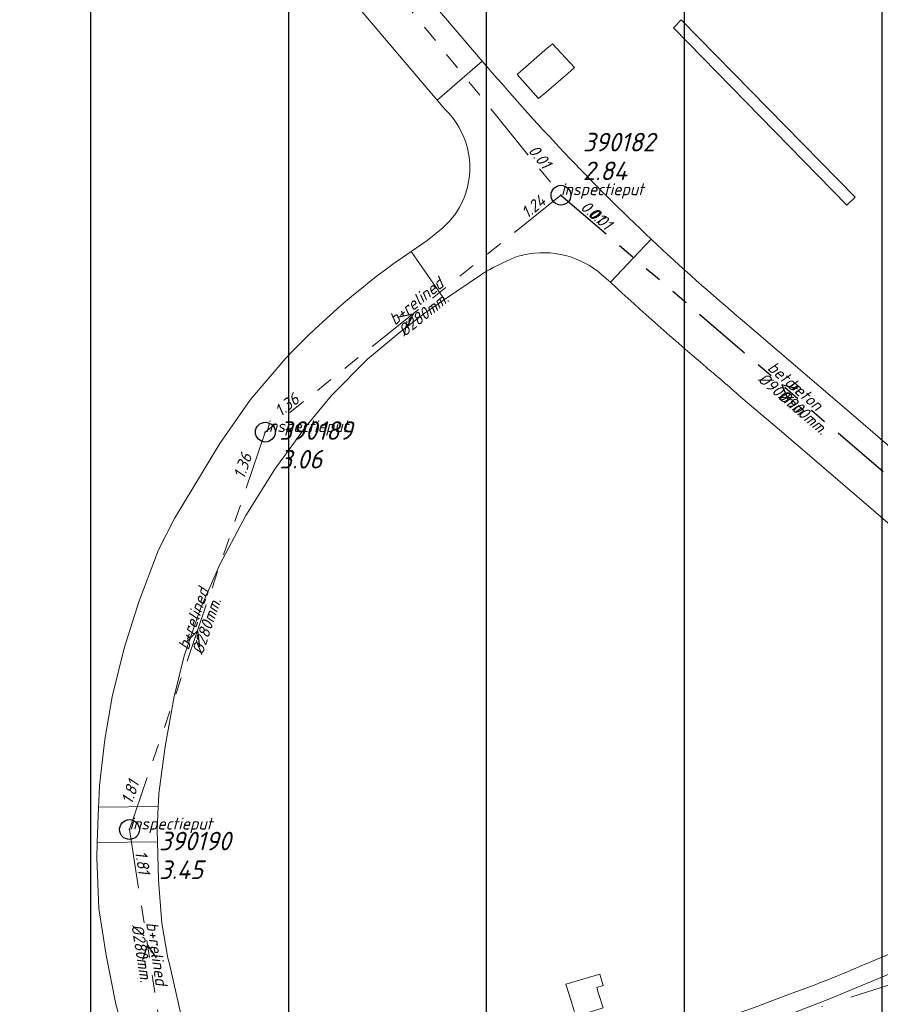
# Model space of a CAD drawing. Extents: x 148869 to 161638, y 453607 to 469810.
# Tile 356 of 656: x 155551 to 155638, y 461980 to 462079. Entities that reach past the tile are written whole.
import ezdxf

# ---------------------------------------------------------------- set-up
doc = ezdxf.new("R2010")
doc.units = 0
doc.header["$PDMODE"] = 32
doc.header["$PDSIZE"] = 2
doc.linetypes.add('RI-GWA', pattern=[18.45, 6, -1.8, 1.75, -1.8, 1.75, -1.8, 1.75, -1.8])
doc.linetypes.add('RI-VWA', pattern=[11, 5, -3, 0, -3])
doc.layers.get('0').update_dxf_attribs({"linetype": 'CONTINUOUS'})
doc.layers.get('DEFPOINTS').update_dxf_attribs({"linetype": 'CONTINUOUS'})
for name, color, linetype in [('2022 hatch', 10, 'CONTINUOUS'), ('B-OI-RI-BOB-T18-niet meenemen', 252, 'CONTINUOUS'), ('B-OI-RI-DIAMETER-T18-niet meenemen', 252, 'CONTINUOUS'), ('B-OI-RI-GWA_TRANSPORTLEIDING-G-niet meenemen', 252, 'RI-GWA'), ('B-OI-RI-MATERIAAL-T18-niet meenemen', 252, 'CONTINUOUS'), ('B-OI-RI-STROOMRICHTING-S-niet meenemen', 252, 'CONTINUOUS'), ('gemengd', 252, 'CONTINUOUS')]:
    doc.layers.add(name, color=color, linetype=linetype)
for name, color, linetype, lineweight in [('B-OI-RI-GWA-MATERIAAL-T18', 10, 'CONTINUOUS', 18), ('B-OI-RI-GWA-PUTDEKSELHOOGTE-T25', 10, 'CONTINUOUS', 25), ('B-OI-RI-GWA_BOB-T18', 10, 'CONTINUOUS', 18), ('B-OI-RI-GWA_DIAMETER-T18', 10, 'CONTINUOUS', 18), ('B-OI-RI-GWA_PUTNUMMER-T18', 10, 'CONTINUOUS', 18), ('B-OI-RI-GWA_RIOOLPUT-S', 10, 'CONTINUOUS', 25), ('B-OI-RI-GWA_TRANSPORTLEIDING-G', 10, 'RI-GWA', 18), ('B-OI-RI-STROOMRICHTING-S', 252, 'CONTINUOUS', 25), ('B-OI-RI-VWA_TRANSPORTLEIDING-G-niet meenemen', 252, 'RI-VWA', 18), ('B-RO-VH-VERHARDING_ASFALT-GV', 251, 'CONTINUOUS', 18), ('B-RO-VH-VERHARDING_GRASBETONSTEEN-GV', 251, 'CONTINUOUS', 18), ('B-RO-VH-VERHARDING_HALFVERHARDING-GV', 251, 'CONTINUOUS', 18), ('B-RO-VH-VERHARDING_SIERBESTRATING-GV', 251, 'CONTINUOUS', 18), ('B-RO-VH-VERHARDING_STRAATBAKSTEEN-GV', 251, 'CONTINUOUS', 18)]:
    doc.layers.add(name, color=color, linetype=linetype, lineweight=lineweight)
doc.styles.add('iso15', font='ISO.shx', dxfattribs={"oblique": 15})
doc.styles.add('NLCS-ISO-M500-T18_CURSIEF', font='NLCS-ISO.ttf', dxfattribs={"oblique": 15, "height": 0.9})
doc.styles.add('NLCS-ISO-M750-T25_CURSIEF', font='NLCS-ISO.ttf', dxfattribs={"oblique": 15, "height": 1.875})
doc.styles.add('NLCS-ISO-M750_CURSIEF', font='NLCS-ISO.ttf', dxfattribs={"oblique": 15})

# ---------------------------------------------------------------- blocks, each defined once
blk = doc.blocks.new('ACMAP_ANN_TEMPLATE_gwa-diam')
at = {"color": 0, "linetype": 'ByBlock', "style": 'NLCS-ISO-M500-T18_CURSIEF', "oblique": 15}
blk.add_attdef('gwa-diam', (-2.2, -1.3), '', height=1.2, dxfattribs=at)
blk = doc.blocks.new('ACMAP_ANN_TEMPLATE_gwa-materiaal')
at = {"color": 0, "linetype": 'ByBlock', "style": 'NLCS-ISO-M500-T18_CURSIEF', "oblique": 15}
blk.add_attdef('gwa-mat', (-2.2, 0.2), '', height=1.2, dxfattribs=at)
blk = doc.blocks.new('ACMAP_ANN_TEMPLATE_gwa-nap-l')
at = {"color": 0, "linetype": 'ByBlock', "style": 'NLCS-ISO-M500-T18_CURSIEF', "oblique": 15}
blk.add_attdef('gwa-nap-l', (2.3, 0.2), '', height=1.2, dxfattribs=at)
blk = doc.blocks.new('ACMAP_ANN_TEMPLATE_gwa-nap-r')
at = {"color": 0, "linetype": 'ByBlock', "style": 'NLCS-ISO-M500-T18_CURSIEF', "oblique": 15}
blk.add_attdef('gwa-nap-r', (-5.6, 0.2), '', height=1.2, dxfattribs=at)
blk = doc.blocks.new('ACMAP_ANN_TEMPLATE_gwa-puth')
at = {"color": 0, "linetype": 'ByBlock', "style": 'NLCS-ISO-M750-T25_CURSIEF', "oblique": 15}
blk.add_attdef('gwa-puth', (3, -5), '', height=1.875, dxfattribs=at)
blk = doc.blocks.new('ACMAP_ANN_TEMPLATE_gwa-putnr')
at = {"color": 0, "linetype": 'ByBlock', "style": 'NLCS-ISO-M750-T25_CURSIEF', "oblique": 15}
blk.add_attdef('gwa-putnr', (3, -2.1), '', height=1.875, dxfattribs=at)
blk = doc.blocks.new('ACMAP_ANN_TEMPLATE_type knoop')
at = {"layer": 'DEFPOINTS', "style": 'NLCS-ISO-M500-T18_CURSIEF', "oblique": 15}
blk.add_attdef('type_knoop', (0, 0), '', height=1.2, dxfattribs=at)
blk = doc.blocks.new('ACMAP_ANN_TEMPLATE_diam')
at = {"color": 0, "linetype": 'ByBlock', "style": 'iso15', "oblique": 15}
blk.add_attdef('diam', (0.5, -1.3), '', height=1.2, dxfattribs=at)
blk = doc.blocks.new('ACMAP_ANN_TEMPLATE_mat')
at = {"color": 0, "linetype": 'ByBlock', "style": 'iso15', "oblique": 15}
blk.add_attdef('mat', (0.5, 0.2), '', height=1.2, dxfattribs=at)
blk = doc.blocks.new('ACMAP_ANN_TEMPLATE_nap-l')
at = {"color": 0, "linetype": 'ByBlock', "style": 'iso15', "oblique": 15}
blk.add_attdef('nap-l', (3.3, 0.2), '', height=1.2, dxfattribs=at)

msp = doc.modelspace()

# ---------------------------------------------------------------- hatches: boundary and pattern name
at = {"layer": '2022 hatch'}
h = msp.add_hatch(dxfattribs=at)
h.set_pattern_fill('ANSI31', color=256, scale=19.992, angle=45)
h.set_pattern_definition([(90, (0, 0), (-19.992, 0), [])])
h.paths.add_polyline_path([(155957.388, 462199.724), (155824.598, 462339.47), (155809.402, 462364.77), (155712.061, 462492.349), (155741.324, 462534.936), (155724.447, 462653.497), (155647.562, 462844.836), (155571.032, 462835.784), (155539.498, 462940.928), (155214.406, 462860.043), (154975.035, 462800.215), (154771.747, 462639.509), (154795.059, 462617.836), (154687.68, 462525.32), (154739.275, 462359.608), (154777.217, 462294.152), (154815.258, 462238.263), (154900.318, 462169.47), (154928.549, 462144.027), (154992.389, 461993.67), (155064.085, 461959.845), (155069.754, 461944.783), (155080.623, 461929.02), (155099.543, 461841.435), (155124.54, 461788.653), (155176.213, 461747.526), (155253.101, 461670.144), (155301.179, 461625.416), (155386.96, 461536.3), (155426.743, 461562.755), (155670.404, 461472.539), (155778.97, 461514.91), (155823.821, 461578.908), (155914.942, 461739.532), (155884.36, 461781.396), (155900.671, 461812.327), (155940.194, 461941.246), (155946.895, 461971.718), (155993.497, 462030.178), (155993.118, 462149.221)])

# ---------------------------------------------------------------- linework, layer by layer
at = {"layer": 'B-OI-RI-GWA_RIOOLPUT-S', "color": 251}
for p in [(155605.27, 462061.29), (155575.39, 462037.35), (155561.66, 461997.19)]:
    msp.add_point(p, dxfattribs=at)
at = {"layer": 'B-OI-RI-GWA_TRANSPORTLEIDING-G', "color": 251}
for p, q in [((155563.29, 462112.97), (155605.27, 462061.29)), ((155605.27, 462061.29), (155575.39, 462037.35)), ((155605.27, 462061.29), (155649.93, 462022.98)), ((155575.39, 462037.35), (155561.66, 461997.19)), ((155561.66, 461997.19), (155565.29, 461973.91))]:
    msp.add_line(p, q, dxfattribs=at)
at = {"layer": 'B-OI-RI-GWA_TRANSPORTLEIDING-G-niet meenemen'}
msp.add_line((155605.27, 462061.29), (155649.93, 462022.98), dxfattribs=at)
at = {"layer": 'B-OI-RI-STROOMRICHTING-S', "color": 251}
for points in [[(155588.755, 462048.98), (155590.325, 462049.32), (155589.655, 462047.86)], [(155629.155, 462041.74), (155627.595, 462042.14), (155628.215, 462040.65)], [(155567.375, 462016.14), (155568.525, 462017.27), (155568.735, 462015.67)], [(155564.405, 461984.24), (155563.475, 461985.55), (155562.985, 461984.02)]]:
    msp.add_lwpolyline(points, dxfattribs=at)
at = {"layer": 'B-OI-RI-STROOMRICHTING-S-niet meenemen'}
msp.add_lwpolyline([(155629.16, 462041.74), (155627.6, 462042.14), (155628.22, 462040.65)], dxfattribs=at)
at = {"layer": 'B-OI-RI-VWA_TRANSPORTLEIDING-G-niet meenemen'}
msp.add_line((155571.1, 461960.01), (155672.7, 461992.4), dxfattribs=at)
at = {"layer": 'B-RO-VH-VERHARDING_ASFALT-GV', "flags": 128}
for points in [[(155568.486, 462101.318), (155579.087, 462087.331), (155584.407, 462080.729), (155592.741, 462070.903), (155597.322, 462074.852), (155591.632, 462081.506)], [(155597.322, 462074.852), (155592.741, 462070.903), (155593.52, 462069.996)], [(155594.017, 462058.674), (155593.323, 462057.985), (155591.752, 462056.72), (155590.118, 462055.607), (155593.494, 462050.741)], [(155609.439, 462053.224), (155610.268, 462052.501), (155614.383, 462056.843)], [(155614.383, 462056.843), (155610.268, 462052.501)], [(155593.494, 462050.741), (155597.242, 462053.293)], [(155646.389, 462029.059), (155635.059, 462038.811), (155623.615, 462048.644)], [(155623.223, 462041.077), (155627.78, 462037.207), (155639.722, 462026.967), (155640.48, 462026.305), (155643.535, 462023.669)], [(155518.651, 461947.239), (155519.25, 461945.324), (155525.905, 461946.712), (155534.676, 461948.755), (155558.983, 461956.277), (155580.544, 461962.924), (155598.971, 461968.696), (155617.208, 461974.49), (155624.801, 461977.122), (155632.342, 461980.053), (155639.787, 461983.15), (155654.684, 461989.573), (155654.056, 461991.203), (155650.408, 461989.646), (155638.028, 461984.424), (155635.961, 461983.563)], [(155628.651, 461980.649), (155624.616, 461979.145), (155621.705, 461978.125)]]:
    msp.add_lwpolyline(points, dxfattribs=at)
at = {"layer": 'B-RO-VH-VERHARDING_ASFALT-GV'}
for points in [[(155614.383, 462056.843, -0.02783), (155597.322, 462074.852)], [(155593.52, 462069.996, -0.290014), (155595.651, 462061.524)], [(155595.651, 462061.524, -0.101714), (155594.017, 462058.674)], [(155623.615, 462048.644, -0.013257), (155614.383, 462056.843)], [(155597.242, 462053.293, -0.039298), (155600.654, 462055.019)], [(155600.654, 462055.019, -0.026128), (155601.53, 462055.264)], [(155601.53, 462055.264, -0.241508), (155609.439, 462053.224)], [(155610.268, 462052.501, 0.009251), (155619.942, 462043.914)], [(155619.942, 462043.914, -0.005168), (155621.42, 462042.67)], [(155621.42, 462042.67, -0.007076), (155623.223, 462041.077)], [(155635.961, 461983.563, -0.014725), (155628.651, 461980.649)]]:
    msp.add_lwpolyline(points, format="xyb", dxfattribs=at)
at = {"layer": 'B-RO-VH-VERHARDING_ASFALT-GV', "flags": 128}
msp.add_lwpolyline([(155519.25, 461945.324), (155521.497, 461938.137), (155529.702, 461941.468), (155533.083, 461942.768), (155537.834, 461944.401), (155559.94, 461951.267), (155585.838, 461959.266), (155634.097, 461974.277), (155646.622, 461978.34), (155657.464, 461982.357), (155654.684, 461989.573), (155639.787, 461983.15), (155632.342, 461980.053), (155624.801, 461977.122), (155617.208, 461974.49), (155598.971, 461968.696), (155580.544, 461962.924), (155558.983, 461956.277), (155534.676, 461948.755), (155525.905, 461946.712)], close=True, dxfattribs=at)
at = {"layer": 'B-RO-VH-VERHARDING_GRASBETONSTEEN-GV', "flags": 128}
for points in [[(155603.764, 462071.708), (155605.956, 462073.605), (155606.648, 462074.205), (155604.4, 462076.6), (155603.645, 462075.944), (155601.435, 462074.027), (155600.83, 462073.503)], [(155603.008, 462071.053), (155603.764, 462071.708)]]:
    msp.add_lwpolyline(points, dxfattribs=at)
at = {"layer": 'B-RO-VH-VERHARDING_GRASBETONSTEEN-GV'}
msp.add_lwpolyline([(155600.83, 462073.503, 0.001723), (155603.008, 462071.053)], format="xyb", dxfattribs=at)
at = {"layer": 'B-RO-VH-VERHARDING_HALFVERHARDING-GV', "flags": 128}
msp.add_lwpolyline([(155634.178, 462060.292), (155634.994, 462061.091), (155617.435, 462079.022), (155616.637, 462078.204)], close=True, dxfattribs=at)
at = {"layer": 'B-RO-VH-VERHARDING_SIERBESTRATING-GV', "flags": 128}
msp.add_lwpolyline([(155606.765, 461978.309), (155609.523, 461979.161), (155609.039, 461980.729), (155608.881, 461981.242), (155609.534, 461981.444), (155609.182, 461982.585), (155605.756, 461981.58), (155606.251, 461979.976)], close=True, dxfattribs=at)
at = {"layer": 'B-RO-VH-VERHARDING_STRAATBAKSTEEN-GV', "flags": 128}
for points in [[(155558.535, 461999.468), (155564.563, 461999.513), (155564.584, 462000), (155564.62, 462000.832), (155565.255, 462005.583), (155566.191, 462010.645), (155567.199, 462014.727), (155568.837, 462019.516), (155570.783, 462023.96), (155573.427, 462028.908), (155576.346, 462033.606), (155579.52, 462037.966), (155582.085, 462041.06), (155585.705, 462044.729), (155589.078, 462047.507), (155591.443, 462049.345), (155593.494, 462050.741), (155590.118, 462055.607)], [(155577.454, 462044.824), (155573.886, 462040.632), (155570.78, 462036.213), (155566.218, 462028.622), (155564.6, 462025.465), (155562.603, 462020.206), (155561.125, 462015.526), (155559.902, 462010.601), (155559.177, 462006.306), (155558.613, 462001.653), (155558.554, 462000), (155558.535, 461999.468)]]:
    msp.add_lwpolyline(points, dxfattribs=at)
at = {"layer": 'B-RO-VH-VERHARDING_STRAATBAKSTEEN-GV'}
msp.add_lwpolyline([(155590.118, 462055.607, 0.052672), (155577.454, 462044.824)], format="xyb", dxfattribs=at)
at = {"layer": 'B-RO-VH-VERHARDING_STRAATBAKSTEEN-GV', "flags": 128}
for points in [[(155564.563, 461999.513), (155558.535, 461999.468), (155558.406, 461995.881), (155564.49, 461995.942), (155564.458, 461997.1)], [(155558.406, 461995.881), (155558.349, 461994.293), (155558.563, 461989.212), (155559.288, 461984.512), (155560.288, 461979.531), (155563.31, 461968.673), (155563.364, 461968.44), (155563.702, 461967.316), (155569.454, 461969.085), (155569.12, 461970.117), (155569.038, 461970.363), (155568.885, 461970.878), (155567.333, 461976.438), (155565.657, 461983.746), (155565.55, 461984.205), (155564.921, 461987.735), (155564.599, 461992.062), (155564.49, 461995.942)]]:
    msp.add_lwpolyline(points, close=True, dxfattribs=at)
at = {"layer": 'gemengd'}
msp.add_point((155605.27, 462061.29), dxfattribs=at)

# ---------------------------------------------------------------- block references
at = {"layer": 'B-OI-RI-BOB-T18-niet meenemen'}
ref = msp.add_blockref('ACMAP_ANN_TEMPLATE_nap-l', (155605.27, 462061.29), dxfattribs=dict(at, rotation=319.3765255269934))
ref.add_attrib('nap-l', '0.01', (155607.905, 462059.293), dxfattribs={"layer": '0', "color": 0, "linetype": 'ByBlock', "height": 1.2, "rotation": 319.37653, "style": 'NLCS-ISO-M750_CURSIEF', "oblique": 15})
at = {"layer": 'B-OI-RI-DIAMETER-T18-niet meenemen'}
ref = msp.add_blockref('ACMAP_ANN_TEMPLATE_diam', (155627.6, 462042.135), dxfattribs=dict(at, rotation=319.3765255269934))
ref.add_attrib('diam', '%%c900mm.', (155627.133, 462040.823), dxfattribs={"layer": '0', "color": 0, "linetype": 'ByBlock', "height": 1.2, "rotation": 319.37653, "style": 'NLCS-ISO-M750_CURSIEF', "oblique": 15})
at = {"layer": 'B-OI-RI-GWA-MATERIAAL-T18', "color": 251}
for p, rotation, values in [((155590.33, 462049.32), 38.70187563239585, {'gwa-mat': 'b+relined'}), ((155627.6, 462042.135), 319.3765255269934, {'gwa-mat': 'beton'}), ((155568.525, 462017.27), 71.12534106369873, {'gwa-mat': 'b+relined'}), ((155563.475, 461985.55), 278.8626394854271, {'gwa-mat': 'b+relined'})]:
    msp.add_blockref('ACMAP_ANN_TEMPLATE_gwa-materiaal', p, dxfattribs=dict(at, rotation=rotation)).add_auto_attribs(values)
at = {"layer": 'B-OI-RI-GWA-PUTDEKSELHOOGTE-T25', "color": 251}
for p, values in [((155604.491, 462067.816), {'gwa-puth': '2.84'}), ((155573.826, 462038.672), {'gwa-puth': '3.06'}), ((155561.66, 461997.19), {'gwa-puth': '3.45'})]:
    msp.add_blockref('ACMAP_ANN_TEMPLATE_gwa-puth', p, dxfattribs=at).add_auto_attribs(values)
at = {"layer": 'B-OI-RI-GWA_BOB-T18', "color": 251}
for name, p, rotation, values in [('ACMAP_ANN_TEMPLATE_gwa-nap-r', (155605.27, 462061.29), 309.0871801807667, {'gwa-nap-r': '0.01'}), ('ACMAP_ANN_TEMPLATE_gwa-nap-l', (155600.185, 462057.285), 38.70187563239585, {'gwa-nap-l': '1.24'}), ('ACMAP_ANN_TEMPLATE_gwa-nap-l', (155605.27, 462061.29), 319.3765255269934, {'gwa-nap-l': '0.01'}), ('ACMAP_ANN_TEMPLATE_gwa-nap-r', (155581.433, 462042.191), 38.70187563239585, {'gwa-nap-r': '1.36'}), ('ACMAP_ANN_TEMPLATE_gwa-nap-l', (155572.698, 462030.297), 71.12534106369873, {'gwa-nap-l': '1.36'}), ('ACMAP_ANN_TEMPLATE_gwa-nap-r', (155563.917, 462004.904), 71.12534106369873, {'gwa-nap-r': '1.81'}), ('ACMAP_ANN_TEMPLATE_gwa-nap-l', (155561.66, 461997.19), 278.8626394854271, {'gwa-nap-l': '1.81'})]:
    msp.add_blockref(name, p, dxfattribs=dict(at, rotation=rotation)).add_auto_attribs(values)
at = {"layer": 'B-OI-RI-GWA_DIAMETER-T18', "color": 251}
for p, rotation, values in [((155590.33, 462049.32), 38.70187563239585, {'gwa-diam': '%%c280mm.'}), ((155627.6, 462042.135), 319.3765255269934, {'gwa-diam': '%%c900mm.'}), ((155568.525, 462017.27), 71.12534106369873, {'gwa-diam': '%%c280mm.'}), ((155563.475, 461985.55), 278.8626394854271, {'gwa-diam': '%%c280mm.'})]:
    msp.add_blockref('ACMAP_ANN_TEMPLATE_gwa-diam', p, dxfattribs=dict(at, rotation=rotation)).add_auto_attribs(values)
at = {"layer": 'B-OI-RI-GWA_PUTNUMMER-T18', "color": 251}
for p, values in [((155604.491, 462067.816), {'gwa-putnr': '390182'}), ((155573.826, 462038.672), {'gwa-putnr': '390189'}), ((155561.66, 461997.19), {'gwa-putnr': '390190'})]:
    msp.add_blockref('ACMAP_ANN_TEMPLATE_gwa-putnr', p, dxfattribs=at).add_auto_attribs(values)
at = {"layer": 'B-OI-RI-MATERIAAL-T18-niet meenemen'}
ref = msp.add_blockref('ACMAP_ANN_TEMPLATE_mat', (155627.6, 462042.135), dxfattribs=dict(at, rotation=319.3765255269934))
ref.add_attrib('mat', 'beton', (155628.11, 462041.961), dxfattribs={"layer": '0', "color": 0, "linetype": 'ByBlock', "height": 1.2, "rotation": 319.37653, "style": 'NLCS-ISO-M750_CURSIEF', "oblique": 15})
at = {"layer": 'DEFPOINTS'}
for p in [(155605.27, 462061.29), (155575.39, 462037.35), (155561.66, 461997.19)]:
    msp.add_blockref('ACMAP_ANN_TEMPLATE_type knoop', p, dxfattribs=at).add_auto_attribs({'type_knoop': 'inspectieput'})

doc.saveas('drawing.dxf')
